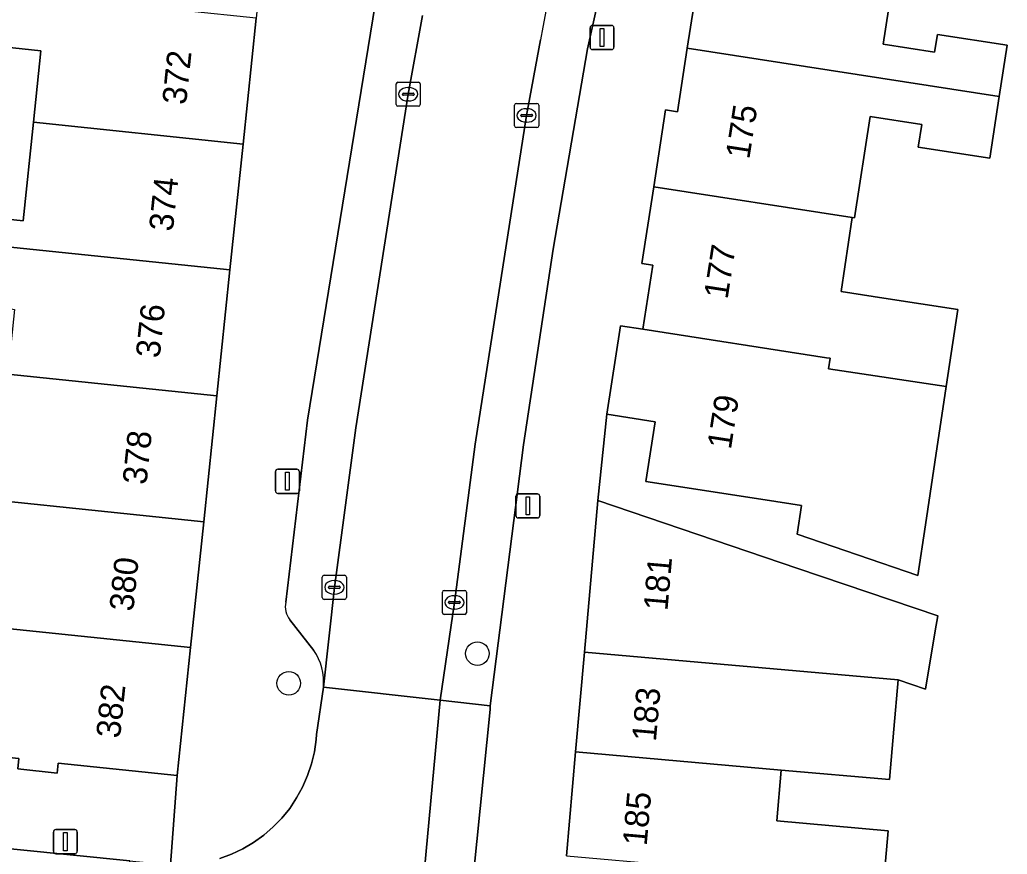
# Model space of a CAD drawing. Extents: x 161248 to 161848, y 384871 to 385383.
# Drawn here: x 161640.06 to 161681, y 385004.94 to 385039.57 of the extents above; entities that cross this region are included whole.
import ezdxf

# ---------------------------------------------------------------- set-up
doc = ezdxf.new("R2010")
doc.units = 0
for name, color, linetype in [('IMGEO_Boom', 7, 'Continuous'), ('IMGEO_Erf', 7, 'Continuous'), ('IMGEO_Kolk', 7, 'Continuous'), ('IMGEO_Lichtmast', 7, 'Continuous'), ('IMGEO_Pand', 7, 'Continuous'), ('IMGEO_Pand_nummerreeks', 7, 'Continuous'), ('IMGEO_Parkeervlak_open', 7, 'Continuous'), ('IMGEO_Rijbaan_lokaal_open', 7, 'Continuous'), ('IMGEO_Voetpad_open', 7, 'Continuous')]:
    doc.layers.add(name, color=color, linetype=linetype)

msp = doc.modelspace()

# ---------------------------------------------------------------- linework, layer by layer
at = {"layer": 'IMGEO_Boom'}
for centre in [(161659.036, 385013.269), (161651.215, 385012.036)]:
    msp.add_circle(centre, 0.489, dxfattribs=at)
at = {"layer": 'IMGEO_Erf'}
for points in [[(161676.55, 385043.02), (161675.859, 385038.559), (161677.993, 385038.228), (161678.106, 385038.955), (161681.004, 385038.506), (161680.674, 385036.376), (161680.278, 385033.82), (161677.317, 385034.278), (161677.463, 385035.219), (161675.324, 385035.551), (161674.673, 385031.347), (161674.569, 385031.363), (161674.114, 385028.289), (161675.886, 385028.014), (161678.95, 385027.54), (161678.473, 385024.352), (161678.004, 385021.216), (161677.615, 385018.615), (161677.3, 385016.513), (161672.295, 385018.224), (161672.479, 385019.409), (161670.968, 385019.643), (161666.026, 385020.409), (161666.409, 385022.888), (161664.404, 385023.198), (161664.028, 385019.626), (161672.318, 385016.806), (161678.12, 385014.832), (161678.018, 385014.212), (161677.62, 385011.788), (161676.486, 385012.181), (161676.306, 385010.139), (161676.12, 385008.04), (161671.636, 385008.437), (161671.449, 385006.324), (161676.071, 385005.916), (161675.876, 385003.712)], [(161638.381, 385031.416), (161640.204, 385031.226), (161640.63, 385035.313), (161640.94, 385038.283), (161637.824, 385038.607)]]:
    msp.add_lwpolyline(points, dxfattribs=at)
at = {"layer": 'IMGEO_Kolk'}
for p, q in [((161655.668, 385036.051), (161655.668, 385036.903)), ((161655.743, 385036.977), (161656.595, 385036.977)), ((161656.156, 385036.757), (161656.181, 385036.757)), ((161656.669, 385036.903), (161656.669, 385036.051)), ((161655.927, 385036.471), (161655.927, 385036.483)), ((161656.365, 385036.434), (161655.967, 385036.434)), ((161655.97, 385036.52), (161656.368, 385036.52)), ((161656.411, 385036.483), (161656.411, 385036.471)), ((161656.595, 385035.977), (161655.743, 385035.977)), ((161656.179, 385036.197), (161656.154, 385036.197)), ((161660.576, 385035.169), (161660.576, 385036.021)), ((161660.651, 385036.095), (161661.503, 385036.095)), ((161661.577, 385036.021), (161661.577, 385035.169)), ((161660.835, 385035.589), (161660.835, 385035.601)), ((161661.273, 385035.552), (161660.875, 385035.552)), ((161660.878, 385035.638), (161661.276, 385035.638)), ((161661.064, 385035.875), (161661.089, 385035.875)), ((161661.319, 385035.601), (161661.319, 385035.589)), ((161661.087, 385035.315), (161661.062, 385035.315)), ((161661.503, 385035.095), (161660.651, 385035.095)), ((161652.605, 385015.592), (161652.605, 385016.444)), ((161652.68, 385016.518), (161653.532, 385016.518)), ((161653.093, 385016.298), (161653.118, 385016.298)), ((161653.606, 385016.444), (161653.606, 385015.592)), ((161652.864, 385016.012), (161652.864, 385016.024)), ((161653.302, 385015.975), (161652.904, 385015.975)), ((161652.907, 385016.061), (161653.305, 385016.061)), ((161653.348, 385016.024), (161653.348, 385016.012)), ((161657.659, 385015.892), (161658.511, 385015.892)), ((161653.532, 385015.518), (161652.68, 385015.518)), ((161653.116, 385015.738), (161653.091, 385015.738)), ((161657.584, 385014.966), (161657.584, 385015.818)), ((161658.072, 385015.672), (161658.097, 385015.672)), ((161658.585, 385015.818), (161658.585, 385014.966)), ((161657.843, 385015.386), (161657.843, 385015.398)), ((161658.281, 385015.349), (161657.883, 385015.349)), ((161657.886, 385015.435), (161658.284, 385015.435)), ((161658.095, 385015.112), (161658.07, 385015.112)), ((161658.327, 385015.398), (161658.327, 385015.386)), ((161658.511, 385014.892), (161657.659, 385014.892))]:
    msp.add_line(p, q, dxfattribs=at)
for points in [[(161655.668, 385036.051), (161655.668, 385036.903)], [(161655.743, 385036.977), (161656.595, 385036.977)], [(161656.669, 385036.903), (161656.669, 385036.051)], [(161656.595, 385035.977), (161655.743, 385035.977)], [(161660.576, 385035.169), (161660.576, 385036.021)], [(161660.651, 385036.095), (161661.503, 385036.095)], [(161661.577, 385036.021), (161661.577, 385035.169)], [(161661.503, 385035.095), (161660.651, 385035.095)], [(161652.605, 385015.592), (161652.605, 385016.444)], [(161652.68, 385016.518), (161653.532, 385016.518)], [(161653.606, 385016.444), (161653.606, 385015.592)], [(161657.659, 385015.892), (161658.511, 385015.892)], [(161653.532, 385015.518), (161652.68, 385015.518)], [(161657.584, 385014.966), (161657.584, 385015.818)], [(161658.585, 385015.818), (161658.585, 385014.966)], [(161658.511, 385014.892), (161657.659, 385014.892)]]:
    msp.add_lwpolyline(points, dxfattribs=at)
for centre, radius, start, end in [((161655.745, 385036.901), 0.0765, 91.552, 178.448), ((161655.745, 385036.901), 0.0765, 91.552, 178.448), ((161656.593, 385036.901), 0.0765, 1.552, 88.448), ((161656.593, 385036.901), 0.0765, 1.552, 88.448), ((161655.967, 385036.48), 0.0403, 85.8775, 175.7526), ((161655.964, 385036.47), 0.0366, 178.938, 274.7102), ((161656.368, 385036.477), 0.043, 264.8664, 352.4533), ((161656.372, 385036.482), 0.0386, 1.7309, 96.639), ((161655.745, 385036.053), 0.0765, 181.552, 268.448), ((161655.745, 385036.053), 0.0765, 181.552, 268.448), ((161656.593, 385036.053), 0.0765, 271.552, 358.448), ((161656.593, 385036.053), 0.0765, 271.552, 358.448), ((161660.653, 385036.019), 0.0765, 91.552, 178.448), ((161660.653, 385036.019), 0.0765, 91.552, 178.448), ((161661.501, 385036.019), 0.0765, 1.552, 88.448), ((161661.501, 385036.019), 0.0765, 1.552, 88.448), ((161660.875, 385035.598), 0.0403, 85.8775, 175.7526), ((161660.872, 385035.588), 0.0366, 178.938, 274.7102), ((161661.276, 385035.595), 0.043, 264.8664, 352.4533), ((161661.28, 385035.6), 0.0386, 1.7309, 96.639), ((161660.653, 385035.171), 0.0765, 181.552, 268.448), ((161660.653, 385035.171), 0.0765, 181.552, 268.448), ((161661.501, 385035.171), 0.0765, 271.552, 358.448), ((161661.501, 385035.171), 0.0765, 271.552, 358.448), ((161652.682, 385016.442), 0.0765, 91.552, 178.448), ((161652.682, 385016.442), 0.0765, 91.552, 178.448), ((161653.53, 385016.442), 0.0765, 1.552, 88.448), ((161653.53, 385016.442), 0.0765, 1.552, 88.448), ((161652.904, 385016.021), 0.0403, 85.8775, 175.7526), ((161652.901, 385016.011), 0.0366, 178.938, 274.7102), ((161653.305, 385016.018), 0.043, 264.8664, 352.4533), ((161653.309, 385016.023), 0.0386, 1.7309, 96.639), ((161657.661, 385015.816), 0.0765, 91.552, 178.448), ((161657.661, 385015.816), 0.0765, 91.552, 178.448), ((161658.509, 385015.816), 0.0765, 1.552, 88.448), ((161658.509, 385015.816), 0.0765, 1.552, 88.448), ((161652.682, 385015.594), 0.0765, 181.552, 268.448), ((161652.682, 385015.594), 0.0765, 181.552, 268.448), ((161653.53, 385015.594), 0.0765, 271.552, 358.448), ((161653.53, 385015.594), 0.0765, 271.552, 358.448), ((161657.883, 385015.395), 0.0403, 85.8775, 175.7526), ((161657.88, 385015.385), 0.0366, 178.938, 274.7102), ((161658.284, 385015.392), 0.043, 264.8664, 352.4533), ((161658.288, 385015.397), 0.0386, 1.7309, 96.639), ((161657.661, 385014.968), 0.0765, 181.552, 268.448), ((161657.661, 385014.968), 0.0765, 181.552, 268.448), ((161658.509, 385014.968), 0.0765, 271.552, 358.448), ((161658.509, 385014.968), 0.0765, 271.552, 358.448)]:
    msp.add_arc(centre, radius, start, end, dxfattribs=at)
for centre, major_axis, ratio, start_param, end_param in [((161656.155, 385036.477), (-0.387, 0.002), 0.722429, 4.712389, 7.853982), ((161656.18, 385036.477), (-0.39, 0.002), 0.717154, 1.570796, 4.712389), ((161661.063, 385035.595), (-0.387, 0.002), 0.722429, 4.712389, 7.853982), ((161661.088, 385035.595), (-0.39, 0.002), 0.717154, 1.570796, 4.712389), ((161653.092, 385016.018), (-0.387, 0.002), 0.722429, 4.712389, 7.853982), ((161653.117, 385016.018), (-0.39, 0.002), 0.717154, 1.570796, 4.712389), ((161658.071, 385015.392), (-0.387, 0.002), 0.722429, 4.712389, 7.853982), ((161658.096, 385015.392), (-0.39, 0.002), 0.717154, 1.570796, 4.712389)]:
    msp.add_ellipse(centre, major_axis=major_axis, ratio=ratio, start_param=start_param, end_param=end_param, dxfattribs=at)
at = {"layer": 'IMGEO_Lichtmast'}
for p, q in [((161663.707, 385038.43), (161663.707, 385039.23)), ((161663.707, 385039.23), (161663.707, 385038.43)), ((161663.807, 385039.33), (161664.597, 385039.33)), ((161664.597, 385039.33), (161663.807, 385039.33)), ((161664.697, 385039.23), (161664.697, 385038.43)), ((161664.697, 385038.43), (161664.697, 385039.23)), ((161664.597, 385038.33), (161663.807, 385038.33)), ((161663.807, 385038.33), (161664.597, 385038.33)), ((161650.664, 385020.018), (161650.664, 385020.818)), ((161650.664, 385020.818), (161650.664, 385020.018)), ((161650.764, 385020.918), (161651.554, 385020.918)), ((161651.554, 385020.918), (161650.764, 385020.918)), ((161651.654, 385020.818), (161651.654, 385020.018)), ((161651.654, 385020.018), (161651.654, 385020.818)), ((161651.554, 385019.918), (161650.764, 385019.918)), ((161650.764, 385019.918), (161651.554, 385019.918)), ((161660.632, 385018.995), (161660.632, 385019.795)), ((161660.632, 385019.795), (161660.632, 385018.995)), ((161660.732, 385019.895), (161661.522, 385019.895)), ((161661.522, 385019.895), (161660.732, 385019.895)), ((161661.622, 385019.795), (161661.622, 385018.995)), ((161661.622, 385018.995), (161661.622, 385019.795)), ((161661.522, 385018.895), (161660.732, 385018.895)), ((161660.732, 385018.895), (161661.522, 385018.895)), ((161641.458, 385005.067), (161641.458, 385005.867)), ((161641.458, 385005.867), (161641.458, 385005.067)), ((161641.558, 385005.967), (161642.348, 385005.967)), ((161642.348, 385005.967), (161641.558, 385005.967)), ((161642.448, 385005.867), (161642.448, 385005.067)), ((161642.448, 385005.067), (161642.448, 385005.867)), ((161642.348, 385004.967), (161641.558, 385004.967)), ((161641.558, 385004.967), (161642.348, 385004.967))]:
    msp.add_line(p, q, dxfattribs=at)
for points in [[(161664.127, 385039.205), (161664.277, 385039.205), (161664.277, 385038.455), (161664.127, 385038.455), (161664.127, 385039.205)], [(161651.084, 385020.793), (161651.234, 385020.793), (161651.234, 385020.043), (161651.084, 385020.043), (161651.084, 385020.793)], [(161661.052, 385019.77), (161661.202, 385019.77), (161661.202, 385019.02), (161661.052, 385019.02), (161661.052, 385019.77)], [(161641.878, 385005.842), (161642.028, 385005.842), (161642.028, 385005.092), (161641.878, 385005.092), (161641.878, 385005.842)]]:
    msp.add_lwpolyline(points, dxfattribs=at)
for centre, start, end in [((161663.807, 385039.23), 90, 180), ((161663.807, 385039.23), 90, 180), ((161664.597, 385039.23), 0, 90), ((161664.597, 385039.23), 360, 90), ((161663.807, 385038.43), 180, 270), ((161663.807, 385038.43), 180, 270), ((161664.597, 385038.43), 270, 0), ((161664.597, 385038.43), 270, 0), ((161650.764, 385020.818), 90, 180), ((161650.764, 385020.818), 90, 180), ((161651.554, 385020.818), 0, 90), ((161651.554, 385020.818), 360, 90), ((161650.764, 385020.018), 180, 270), ((161650.764, 385020.018), 180, 270), ((161651.554, 385020.018), 270, 0), ((161651.554, 385020.018), 270, 0), ((161660.732, 385019.795), 90, 180), ((161660.732, 385019.795), 90, 180), ((161661.522, 385019.795), 0, 90), ((161661.522, 385019.795), 360, 90), ((161660.732, 385018.995), 180, 270), ((161660.732, 385018.995), 180, 270), ((161661.522, 385018.995), 270, 0), ((161661.522, 385018.995), 270, 0), ((161641.558, 385005.867), 90, 180), ((161641.558, 385005.867), 90, 180), ((161642.348, 385005.867), 0, 90), ((161642.348, 385005.867), 360, 90), ((161641.558, 385005.067), 180, 270), ((161641.558, 385005.067), 180, 270), ((161642.348, 385005.067), 270, 0), ((161642.348, 385005.067), 270, 0)]:
    msp.add_arc(centre, 0.1, start, end, dxfattribs=at)
at = {"layer": 'IMGEO_Pand'}
for points in [[(161667.694, 385041.083), (161668.145, 385041.013), (161667.738, 385038.385), (161680.674, 385036.376), (161681.004, 385038.506), (161678.106, 385038.955), (161677.993, 385038.228), (161675.859, 385038.559), (161676.55, 385043.02), (161668.195, 385044.318)], [(161637.824, 385038.607), (161640.94, 385038.283), (161640.63, 385035.313), (161649.323, 385034.407), (161649.867, 385039.628), (161638.074, 385040.858)], [(161675.324, 385035.551), (161677.463, 385035.219), (161677.317, 385034.278), (161680.278, 385033.82), (161680.674, 385036.376), (161667.738, 385038.385), (161667.331, 385035.753), (161666.84, 385035.829), (161666.347, 385032.64), (161674.569, 385031.363), (161674.673, 385031.347)], [(161649.323, 385034.407), (161640.63, 385035.313), (161640.204, 385031.226), (161638.381, 385031.416), (161638.438, 385031.957), (161635.965, 385032.215), (161635.79, 385030.539), (161648.778, 385029.185)], [(161674.569, 385031.363), (161666.347, 385032.64), (161665.853, 385029.45), (161666.308, 385029.38), (161665.898, 385026.728), (161673.514, 385025.545), (161673.664, 385025.522), (161673.598, 385025.081), (161678.473, 385024.352), (161678.95, 385027.54), (161675.886, 385028.014), (161674.114, 385028.289)], [(161648.778, 385029.185), (161635.79, 385030.539), (161632.772, 385030.854), (161632.52, 385028.433), (161632.765, 385028.404), (161639.769, 385027.562), (161639.848, 385027.552), (161639.568, 385024.867), (161648.234, 385023.964)], [(161678.473, 385024.352), (161673.598, 385025.081), (161673.664, 385025.522), (161673.514, 385025.545), (161665.898, 385026.728), (161664.972, 385026.872), (161664.404, 385023.198), (161666.409, 385022.888), (161666.026, 385020.409), (161670.968, 385019.643), (161672.479, 385019.409), (161672.295, 385018.224), (161677.3, 385016.513), (161677.615, 385018.615), (161678.004, 385021.216)], [(161648.234, 385023.964), (161639.568, 385024.867), (161639.495, 385024.163), (161639.159, 385020.94), (161637.298, 385021.134), (161637.342, 385021.558), (161634.86, 385021.816), (161634.681, 385020.098), (161647.69, 385018.742)], [(161647.69, 385018.742), (161634.681, 385020.098), (161634.505, 385018.402), (161636.635, 385018.181), (161636.267, 385014.654), (161638.455, 385014.426), (161647.145, 385013.52)], [(161672.318, 385016.806), (161664.028, 385019.626), (161663.472, 385013.333), (161676.486, 385012.181), (161677.62, 385011.788), (161678.018, 385014.212), (161678.12, 385014.832)], [(161647.145, 385013.52), (161638.455, 385014.426), (161638.151, 385011.508), (161636.172, 385011.714), (161636.121, 385011.223), (161633.483, 385011.498), (161633.285, 385009.62), (161640.028, 385008.917), (161639.983, 385008.485), (161641.611, 385008.315), (161641.654, 385008.729), (161646.592, 385008.214)], [(161676.486, 385012.181), (161663.472, 385013.333), (161663.106, 385009.192), (161671.636, 385008.437), (161676.12, 385008.04), (161676.306, 385010.139)], [(161662.725, 385004.875), (161675.876, 385003.712), (161676.071, 385005.916), (161671.449, 385006.324), (161671.636, 385008.437), (161663.106, 385009.192)]]:
    msp.add_lwpolyline(points, close=True, dxfattribs=at)
at = {"layer": 'IMGEO_Parkeervlak_open'}
for points in [[(161661.651, 385038.734), (161661.077, 385035.595), (161658.947, 385021.963), (161658.085, 385015.392), (161657.499, 385011.335), (161659.569, 385011.102), (161660.945, 385021.934), (161662.18, 385030.048), (161663.603, 385038.359), (161670.83, 385070.871)], [(161654.799, 385040.199), (161651.988, 385022.958), (161651.094, 385015.401)], [(161652.652, 385011.88), (161653.106, 385016.018), (161654.001, 385022.639), (161656.169, 385036.477), (161656.758, 385039.739)], [(161651.266, 385014.676), (161652.252, 385013.404)]]:
    msp.add_lwpolyline(points, dxfattribs=at)
msp.add_lwpolyline([(161657.641, 384981.66), (161658.055, 384993.718), (161658.464, 385000), (161659.568, 385010.955), (161659.569, 385011.102), (161657.499, 385011.335), (161656.436, 385000), (161655.87, 384992.07), (161655.629, 384981.742)], close=True, dxfattribs=at)
for centre, radius, start, end in [((162111.197, 384956.152), 457.068, 165.34579, 169.59072), ((161651.892, 385015.207), 0.821, 166.3641, 220.3283), ((161650.336, 385012.087), 2.325, 354.9018, 34.5113)]:
    msp.add_arc(centre, radius, start, end, dxfattribs=at)
at = {"layer": 'IMGEO_Rijbaan_lokaal_open'}
for points in [[(161656.758, 385039.739), (161656.169, 385036.477), (161654.001, 385022.639), (161653.106, 385016.018), (161652.652, 385011.88), (161657.499, 385011.335), (161658.085, 385015.392), (161658.947, 385021.963), (161661.077, 385035.595), (161661.651, 385038.734)], [(161656.436, 385000), (161657.499, 385011.335), (161652.652, 385011.88), (161652.371, 385009.91), (161652.354, 385009.712), (161652.28, 385009.2), (161652.161, 385008.697), (161651.997, 385008.206), (161651.789, 385007.733), (161651.541, 385007.279), (161651.253, 385006.849), (161650.927, 385006.447), (161650.567, 385006.076), (161650.175, 385005.738), (161649.755, 385005.437), (161649.309, 385005.174), (161648.842, 385004.953), (161648.357, 385004.773)], [(161579.302, 385005.109), (161579.681, 385005.214), (161581.055, 385005.513), (161582.451, 385005.688), (161583.856, 385005.737), (161585.261, 385005.661), (161641.51, 385000), (161644.123, 384999.737), (161644.15, 385000), (161644.619, 385004.674), (161623.732, 385006.774), (161622.69, 385006.856), (161622.298, 385006.895), (161585.987, 385010.474)]]:
    msp.add_lwpolyline(points, dxfattribs=at)
msp.add_arc((162111.197, 384956.152), 457.068, 165.34579, 169.59072, dxfattribs=at)
at = {"layer": 'IMGEO_Voetpad_open'}
for points in [[(161669.559, 385094.249), (161670.083, 385096.175), (161664.489, 385098.225), (161664.187, 385097.213), (161664.483, 385097.097), (161663.138, 385093.695), (161660.406, 385084.529), (161659.654, 385081.261), (161658.369, 385076.191), (161657.09, 385071.131), (161655.811, 385066.071), (161654.533, 385061.011), (161653.254, 385055.951), (161651.975, 385050.892), (161650.694, 385045.822), (161650.428, 385045.01), (161649.867, 385039.628), (161649.323, 385034.407), (161648.778, 385029.185), (161648.234, 385023.964), (161647.69, 385018.742), (161647.145, 385013.52), (161646.592, 385008.214), (161646.315, 385004.507)], [(161670.83, 385070.871), (161663.603, 385038.359), (161662.18, 385030.048), (161660.945, 385021.934), (161659.569, 385011.102), (161659.568, 385010.955), (161658.464, 385000)], [(161662.725, 385004.875), (161663.106, 385009.192), (161663.472, 385013.333), (161664.028, 385019.626), (161664.404, 385023.198), (161664.972, 385026.872), (161665.898, 385026.728), (161666.308, 385029.38), (161665.853, 385029.45), (161666.347, 385032.64), (161666.84, 385035.829), (161667.331, 385035.753), (161667.738, 385038.385), (161668.145, 385041.013)], [(161651.094, 385015.401), (161651.988, 385022.958), (161654.799, 385040.199)], [(161652.252, 385013.404), (161651.266, 385014.676)], [(161648.357, 385004.773), (161648.842, 385004.953), (161649.309, 385005.174), (161649.755, 385005.437), (161650.175, 385005.738), (161650.567, 385006.076), (161650.927, 385006.447), (161651.253, 385006.849), (161651.541, 385007.279), (161651.789, 385007.733), (161651.997, 385008.206), (161652.161, 385008.697), (161652.28, 385009.2), (161652.354, 385009.712), (161652.371, 385009.91), (161652.652, 385011.88)], [(161622.298, 385006.895), (161622.69, 385006.856), (161623.732, 385006.774), (161644.619, 385004.674), (161644.868, 385004.649), (161645.8, 385004.555), (161646.315, 385004.507), (161646.592, 385008.214), (161641.654, 385008.729), (161641.611, 385008.315), (161639.983, 385008.485), (161640.028, 385008.917), (161633.285, 385009.62), (161633.274, 385009.512), (161627.275, 385010.105)]]:
    msp.add_lwpolyline(points, dxfattribs=at)
for centre, radius, start, end in [((161651.892, 385015.207), 0.821, 166.3641, 220.3283), ((161650.336, 385012.087), 2.325, 354.9018, 34.5113)]:
    msp.add_arc(centre, radius, start, end, dxfattribs=at)

# ---------------------------------------------------------------- texts
at = {"layer": 'IMGEO_Pand_nummerreeks'}
for s, rotation, p in [('372', 84.0484, (161646.957, 385036.013)), ('175', 81.1767, (161670.308, 385033.752)), ('374', 84.0472, (161646.409, 385030.759)), ('177', 81.1767, (161669.407, 385027.943)), ('376', 84.0472, (161645.861, 385025.503)), ('179', 81.2168, (161669.546, 385021.712)), ('378', 84.0472, (161645.314, 385020.249)), ('380', 84.0472, (161644.766, 385014.993)), ('181', 84.9582, (161666.915, 385015.023)), ('382', 84.0472, (161644.217, 385009.73)), ('183', 84.9467, (161666.436, 385009.599)), ('185', 84.9472, (161666.053, 385005.271))]:
    msp.add_text(s, height=1, rotation=rotation, dxfattribs=at).set_placement(p)

doc.saveas('drawing.dxf')
